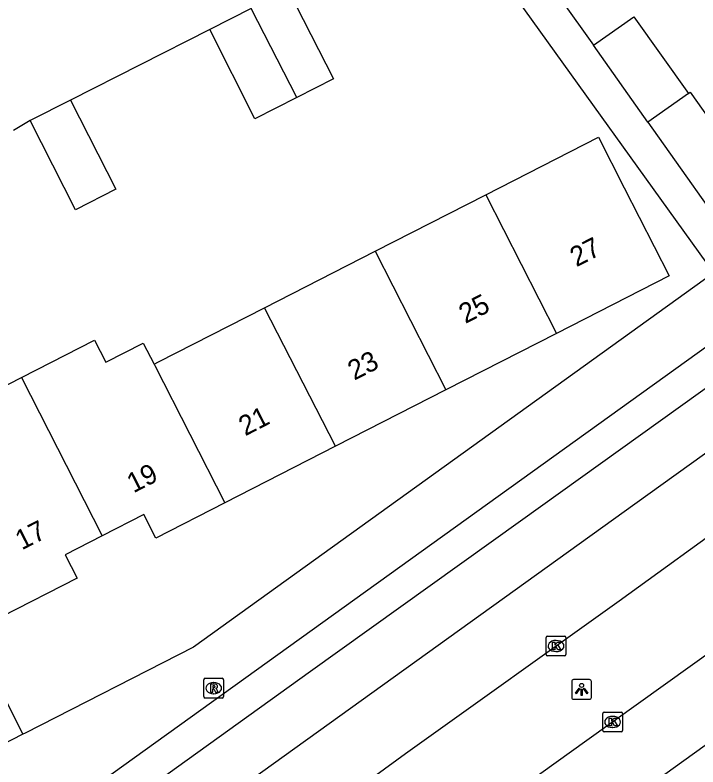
# Model space of a CAD drawing. Extents: x 158461 to 159795, y 387220 to 388672.
# Drawn here: x 159231.02 to 159265.54, y 387806.3 to 387844.32 of the extents above; entities that cross this region are included whole.
import ezdxf

# ---------------------------------------------------------------- set-up
doc = ezdxf.new("R2010")
doc.units = 0
for name, color, linetype in [('IMGEO_Kolk', 7, 'Continuous'), ('IMGEO_Lichtpunt', 7, 'Continuous'), ('IMGEO_Pand', 7, 'Continuous'), ('IMGEO_Pand_nummerreeks', 7, 'Continuous'), ('IMGEO_Rijbaan_lokaal_gesloten', 7, 'Continuous'), ('IMGEO_Rijbaan_lokaal_open', 7, 'Continuous'), ('IMGEO_Rioolput', 7, 'Continuous'), ('IMGEO_Voetpad_open', 7, 'Continuous')]:
    doc.layers.add(name, color=color, linetype=linetype)

msp = doc.modelspace()

# ---------------------------------------------------------------- linework, layer by layer
at = {"layer": 'IMGEO_Kolk'}
for p, q in [((159257.864, 387811.986), (159257.864, 387812.838)), ((159257.939, 387812.912), (159258.791, 387812.912)), ((159258.865, 387812.838), (159258.865, 387811.986)), ((159258.352, 387812.692), (159258.377, 387812.692)), ((159258.375, 387812.132), (159258.35, 387812.132)), ((159258.791, 387811.912), (159257.939, 387811.912)), ((159260.801, 387809.07), (159261.653, 387809.07)), ((159260.726, 387808.144), (159260.726, 387808.996)), ((159261.214, 387808.85), (159261.239, 387808.85)), ((159261.727, 387808.996), (159261.727, 387808.144)), ((159261.237, 387808.29), (159261.212, 387808.29)), ((159261.653, 387808.07), (159260.801, 387808.07))]:
    msp.add_line(p, q, dxfattribs=at)
for points in [[(159257.864, 387811.986), (159257.864, 387812.838)], [(159257.939, 387812.912), (159258.791, 387812.912)], [(159258.865, 387812.838), (159258.865, 387811.986)], [(159258.185, 387812.612), (159258.308, 387812.612), (159258.308, 387812.461), (159258.438, 387812.612), (159258.602, 387812.612), (159258.456, 387812.461), (159258.609, 387812.212), (159258.457, 387812.212), (159258.372, 387812.376), (159258.308, 387812.309), (159258.308, 387812.212), (159258.185, 387812.212), (159258.185, 387812.612)], [(159258.791, 387811.912), (159257.939, 387811.912)], [(159260.801, 387809.07), (159261.653, 387809.07)], [(159260.726, 387808.144), (159260.726, 387808.996)], [(159261.047, 387808.77), (159261.17, 387808.77), (159261.17, 387808.619), (159261.3, 387808.77), (159261.464, 387808.77), (159261.318, 387808.619), (159261.471, 387808.37), (159261.319, 387808.37), (159261.234, 387808.534), (159261.17, 387808.467), (159261.17, 387808.37), (159261.047, 387808.37), (159261.047, 387808.77)], [(159261.727, 387808.996), (159261.727, 387808.144)], [(159261.653, 387808.07), (159260.801, 387808.07)]]:
    msp.add_lwpolyline(points, dxfattribs=at)
for centre, start, end in [((159257.941, 387812.836), 91.552, 178.448), ((159257.941, 387812.836), 91.552, 178.448), ((159258.789, 387812.836), 1.552, 88.448), ((159258.789, 387812.836), 1.552, 88.448), ((159257.941, 387811.988), 181.552, 268.448), ((159257.941, 387811.988), 181.552, 268.448), ((159258.789, 387811.988), 271.552, 358.448), ((159258.789, 387811.988), 271.552, 358.448), ((159260.803, 387808.994), 91.552, 178.448), ((159260.803, 387808.994), 91.552, 178.448), ((159261.651, 387808.994), 1.552, 88.448), ((159261.651, 387808.994), 1.552, 88.448), ((159260.803, 387808.146), 181.552, 268.448), ((159260.803, 387808.146), 181.552, 268.448), ((159261.651, 387808.146), 271.552, 358.448), ((159261.651, 387808.146), 271.552, 358.448)]:
    msp.add_arc(centre, 0.0765, start, end, dxfattribs=at)
for centre, major_axis, ratio, start_param, end_param in [((159258.351, 387812.412), (-0.387, 0.002), 0.722429, 4.712389, 7.853982), ((159258.376, 387812.412), (-0.39, 0.002), 0.717154, 1.570796, 4.712389), ((159261.213, 387808.57), (-0.387, 0.002), 0.722429, 4.712389, 7.853982), ((159261.238, 387808.57), (-0.39, 0.002), 0.717154, 1.570796, 4.712389)]:
    msp.add_ellipse(centre, major_axis=major_axis, ratio=ratio, start_param=start_param, end_param=end_param, dxfattribs=at)
at = {"layer": 'IMGEO_Lichtpunt'}
for p, q in [((159259.161, 387810.621), (159259.161, 387809.814)), ((159259.161, 387810.621), (159259.161, 387809.814)), ((159260.063, 387810.716), (159259.255, 387810.716)), ((159260.063, 387810.716), (159259.255, 387810.716)), ((159260.157, 387809.814), (159260.157, 387810.621)), ((159260.157, 387809.814), (159260.157, 387810.621)), ((159259.255, 387809.72), (159260.063, 387809.72)), ((159259.255, 387809.72), (159260.063, 387809.72))]:
    msp.add_line(p, q, dxfattribs=at)
for points in [[(159259.535, 387810.285), (159259.574, 387810.257), (159259.386, 387809.995), (159259.348, 387810.022), (159259.535, 387810.285)], [(159259.637, 387810.237), (159259.684, 387810.237), (159259.684, 387809.915), (159259.637, 387809.915), (159259.637, 387810.237)], [(159259.747, 387810.257), (159259.785, 387810.284), (159259.972, 387810.022), (159259.933, 387809.994), (159259.747, 387810.257)]]:
    msp.add_lwpolyline(points, dxfattribs=at)
msp.add_circle((159259.66, 387810.419), 0.0994, dxfattribs=at)
for centre, start, end in [((159259.255, 387810.621), 90, 180), ((159259.255, 387810.621), 90, 180), ((159260.063, 387810.621), 0, 90), ((159260.063, 387810.621), 0, 90), ((159259.255, 387809.814), 180, 270), ((159259.255, 387809.814), 180, 270), ((159260.063, 387809.814), 270, 0), ((159260.063, 387809.814), 270, 360)]:
    msp.add_arc(centre, 0.0946, start, end, dxfattribs=at)
at = {"layer": 'IMGEO_Pand'}
for points in [[(159244.828, 387845.596), (159247.115, 387841.088), (159245.255, 387840.145)], [(159242.956, 387844.647), (159240.857, 387843.582)], [(159245.255, 387840.145), (159242.956, 387844.647)], [(159260.26, 387842.787), (159262.307, 387844.233), (159265.058, 387840.341)], [(159245.255, 387840.145), (159243.143, 387839.074), (159240.857, 387843.582)], [(159263.01, 387838.896), (159260.26, 387842.787)], [(159265.058, 387840.341), (159263.01, 387838.896)], [(159265.058, 387840.341), (159265.155, 387840.41), (159266.088, 387839.088), (159267.41, 387840.034), (159271.153, 387834.737)], [(159233.822, 387840.014), (159236.109, 387835.505), (159234.068, 387834.47), (159231.781, 387838.979)], [(159233.822, 387840.014), (159231.781, 387838.979)], [(159263.01, 387838.896), (159267.702, 387832.256)], [(159254.814, 387835.225), (159260.51, 387838.133), (159261.814, 387835.579), (159264.088, 387831.125), (159258.392, 387828.217)], [(159249.224, 387832.371), (159254.814, 387835.225)], [(159254.814, 387835.225), (159258.392, 387828.217)], [(159243.635, 387829.517), (159249.224, 387832.371)], [(159249.224, 387832.371), (159252.802, 387825.363)], [(159238.045, 387826.664), (159238.271, 387826.779), (159243.635, 387829.517)], [(159247.213, 387822.509), (159243.635, 387829.517)], [(159258.392, 387828.217), (159252.802, 387825.363)], [(159231.342, 387825.989), (159232.104, 387826.378), (159235.034, 387827.874), (159235.602, 387826.763), (159237.5, 387827.732), (159238.045, 387826.664)], [(159238.045, 387826.664), (159238.083, 387826.589), (159241.623, 387819.655)], [(159235.429, 387817.984), (159233.557, 387817.028), (159234.16, 387815.846), (159230.337, 387813.894), (159226.184, 387822.028), (159228.188, 387823.051), (159227.65, 387824.104), (159231.342, 387825.989)], [(159231.342, 387825.989), (159235.429, 387817.984)], [(159252.802, 387825.363), (159247.213, 387822.509)], [(159247.213, 387822.509), (159241.623, 387819.655)], [(159241.623, 387819.655), (159238.13, 387817.872), (159237.526, 387819.054), (159235.429, 387817.984)]]:
    msp.add_lwpolyline(points, dxfattribs=at)
at = {"layer": 'IMGEO_Rijbaan_lokaal_gesloten'}
for points in [[(159362.464, 387894.175), (159362.457, 387894.163), (159361.328, 387892.332), (159359.814, 387890.367), (159358.762, 387889.229), (159357.6, 387888.103), (159356.584, 387887.282), (159350.468, 387882.827), (159305.218, 387850.303), (159292.142, 387840.964), (159262.355, 387819.579), (159234.134, 387799.313), (159220.483, 387789.45), (159216.18, 387787.175), (159211.29, 387784.59), (159210.462, 387784.13)], [(159214.645, 387768.545), (159219.859, 387773.204), (159221.438, 387774.616), (159225.716, 387778.318), (159230.826, 387782.182), (159243.853, 387791.543), (159266.445, 387807.778), (159283.029, 387819.662), (159301.822, 387833.141), (159320.964, 387846.898), (159342.201, 387862.095), (159364.131, 387877.774), (159366.64, 387879.613)], [(159287.268, 387840.723), (159282.188, 387837.126), (159268.697, 387827.422), (159256.568, 387818.725), (159245.96, 387811.116), (159232.525, 387801.459), (159231.582, 387800.745)], [(159201.915, 387770.417), (159209.504, 387776.112), (159224.257, 387787.184), (159238.999, 387798.281), (159246.695, 387804.016), (159250.763, 387806.969), (159261.561, 387814.696), (159267.608, 387819.082), (159278.694, 387827.124), (159294.287, 387838.368)], [(159297.206, 387834.328), (159280.691, 387822.526), (159270.371, 387815.125), (159259.925, 387807.634), (159241.009, 387794.063), (159231.446, 387787.171), (159217.149, 387776.687), (159212.048, 387773.054), (159211.04, 387772.323)]]:
    msp.add_lwpolyline(points, dxfattribs=at)
at = {"layer": 'IMGEO_Rijbaan_lokaal_open'}
for points in [[(159240.857, 387843.582), (159233.822, 387840.014)], [(159231.781, 387838.979), (159230.944, 387838.485)]]:
    msp.add_lwpolyline(points, dxfattribs=at)
at = {"layer": 'IMGEO_Rioolput'}
for p, q in [((159240.56, 387809.855), (159240.56, 387810.707)), ((159240.635, 387810.781), (159241.487, 387810.781)), ((159241.048, 387810.561), (159241.073, 387810.561)), ((159241.561, 387810.707), (159241.561, 387809.855)), ((159241.071, 387810.001), (159241.046, 387810.001)), ((159241.487, 387809.781), (159240.635, 387809.781))]:
    msp.add_line(p, q, dxfattribs=at)
for points in [[(159240.56, 387809.855), (159240.56, 387810.707)], [(159240.635, 387810.781), (159241.487, 387810.781)], [(159241.561, 387810.707), (159241.561, 387809.855)], [(159241.149, 387810.479), (159240.897, 387810.481), (159240.897, 387810.081)], [(159240.897, 387810.081), (159241.021, 387810.081), (159241.021, 387810.243), (159241.032, 387810.243)], [(159241.075, 387810.4), (159241.021, 387810.4), (159241.021, 387810.319)], [(159241.021, 387810.319), (159241.073, 387810.319)], [(159241.079, 387810.214), (159241.15, 387810.081), (159241.29, 387810.081), (159241.225, 387810.207)], [(159241.487, 387809.781), (159240.635, 387809.781)]]:
    msp.add_lwpolyline(points, dxfattribs=at)
for centre, radius, start, end in [((159240.637, 387810.705), 0.0765, 91.552, 178.448), ((159240.637, 387810.705), 0.0765, 91.552, 178.448), ((159241.485, 387810.705), 0.0765, 1.552, 88.448), ((159241.485, 387810.705), 0.0765, 1.552, 88.448), ((159241.031, 387810.19), 0.0533, 26.0293, 88.6989), ((159241.057, 387810.508), 0.19, 274.7715, 282.9687), ((159241.081, 387810.304), 0.0964, 77.0061, 93.1865), ((159241.095, 387810.361), 0.0378, 276.6634, 79.6772), ((159241.148, 387810.369), 0.109, 350.3612, 89.416), ((159241.146, 387810.369), 0.112, 277.5842, 350.9817), ((159241.13, 387810.154), 0.108, 29.5134, 73.7905), ((159240.637, 387809.857), 0.0765, 181.552, 268.448), ((159240.637, 387809.857), 0.0765, 181.552, 268.448), ((159241.485, 387809.857), 0.0765, 271.552, 358.448), ((159241.485, 387809.857), 0.0765, 271.552, 358.448)]:
    msp.add_arc(centre, radius, start, end, dxfattribs=at)
for centre, major_axis, ratio, start_param, end_param in [((159241.047, 387810.281), (-0.387, 0.002), 0.722429, 4.712389, 7.853982), ((159241.072, 387810.281), (-0.39, 0.002), 0.717154, 1.570796, 4.712389)]:
    msp.add_ellipse(centre, major_axis=major_axis, ratio=ratio, start_param=start_param, end_param=end_param, dxfattribs=at)
at = {"layer": 'IMGEO_Voetpad_open'}
for points in [[(159257.049, 387847.311), (159260.26, 387842.787)], [(159266.336, 387831.274), (159256.055, 387845.622), (159255.562, 387845.372)], [(159233.157, 387803.982), (159272.2, 387832.035)], [(159266.336, 387831.274), (159240.034, 387812.358), (159231.523, 387808.008), (159231.405, 387807.948)], [(159222.003, 387826.64), (159231.405, 387807.948)], [(159231.405, 387807.948), (159229.788, 387807.122), (159229.292, 387806.869)]]:
    msp.add_lwpolyline(points, dxfattribs=at)

# ---------------------------------------------------------------- texts
at = {"layer": 'IMGEO_Pand_nummerreeks'}
for s, rotation, p in [('27', 27.0468, (159259.398, 387831.559)), ('25', 27.0468, (159253.782, 387828.692)), ('23', 27.0468, (159248.166, 387825.824)), ('21', 27.0493, (159242.651, 387823.01)), ('19', 27.0436, (159237.001, 387820.126)), ('17', 27.0438, (159231.358, 387817.244))]:
    msp.add_text(s, height=1, rotation=rotation, dxfattribs=at).set_placement(p)

doc.saveas('drawing.dxf')
